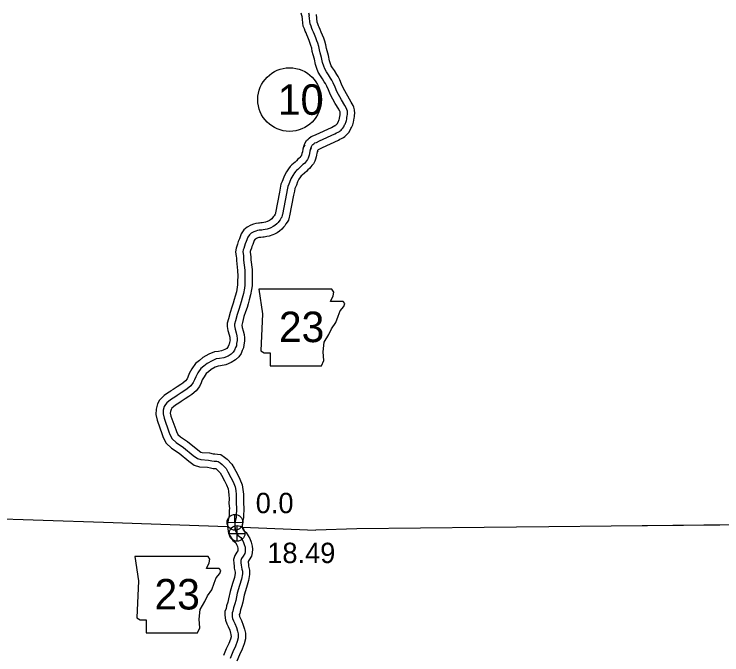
# Model space of a CAD drawing. Extents: x 31699 to 244310, y -8841 to 11474.
# Drawn here: x 135971 to 136951, y 323 to 1209 of the extents above; entities that cross this region are included whole.
import ezdxf

# ---------------------------------------------------------------- set-up
doc = ezdxf.new("R2010")
doc.units = 0
for name, color, linetype in [('B_Logo', 7, 'Continuous'), ('G-ANNO-TEXT', 7, 'Continuous'), ('Level 21', 7, 'Continuous'), ('R_Border Notes', 7, 'Continuous'), ('R_Logo', 7, 'Continuous'), ('R_XS_EARTHWORK_STAGE2', 7, 'Continuous'), ('S_WALL_ANNOT', 7, 'Continuous')]:
    doc.layers.add(name, color=color, linetype=linetype)

msp = doc.modelspace()

# ---------------------------------------------------------------- linework, layer by layer
at = {"layer": 'B_Logo'}
for points in [[(136378.59, 1211.17), (136379.68, 1207.84), (136379.75, 1207.57)], [(136381.53, 1022.05), (136382.81, 1026.18), (136384.04, 1028.14), (136384.89, 1029.02), (136386.08, 1029.98), (136387.39, 1031.14), (136389.78, 1031.92), (136393.81, 1033.93), (136415.37, 1043.66), (136417.61, 1045.04), (136419.99, 1046.15), (136421.58, 1047.05), (136422.5, 1047.8), (136423.81, 1048.89), (136425.06, 1050.11), (136426.3, 1051.4), (136427.53, 1053.56), (136428.75, 1056.05), (136429.53, 1057.2), (136430.04, 1058.35), (136430.62, 1059.63), (136431.44, 1062.25), (136431.81, 1063.99), (136432.03, 1066.53), (136432.39, 1068.6), (136432.62, 1070.48), (136432.79, 1072.15), (136432.61, 1074.95), (136431.9, 1077.34), (136431.27, 1079), (136429.27, 1082.77), (136424.39, 1090.76), (136418.17, 1102.26), (136415.46, 1108.42), (136413.02, 1114.12), (136410.88, 1118.15), (136409.3, 1120.93), (136406.48, 1125.62), (136403.61, 1129.5), (136401.27, 1133.54), (136399.86, 1137.32), (136398.3, 1142.43), (136396.71, 1149.41), (136394.79, 1155.92), (136393.78, 1159.9), (136393.03, 1164.56), (136391.75, 1169.01), (136390.49, 1172.6), (136388.74, 1176.7), (136387.06, 1181.08), (136385.8, 1184.33), (136384.48, 1187.44), (136383.51, 1189.63), (136382.39, 1192.61), (136381.54, 1194.87), (136381.13, 1195.73), (136379.75, 1207.57)], [(136382.58, 1024.13), (136381.53, 1022.05), (136380.68, 1019.83), (136380.04, 1016.49), (136379.46, 1014.21), (136378.95, 1011.33), (136378.42, 1009.92), (136377.44, 1007.98), (136375.92, 1006.23), (136374.53, 1004.55), (136373.07, 1002.87), (136371.08, 1001.18), (136369.23, 999.23), (136366.78, 996.94), (136363.93, 994.51), (136361.94, 993.16), (136361.01, 992.28), (136359.43, 989.73), (136356.93, 985.97), (136354.43, 981.27), (136352.66, 976.38), (136351.55, 973.83), (136350.3, 970.88), (136349.4, 966.39), (136348.25, 961.04), (136342.86, 932.26), (136342.54, 931.05), (136341.83, 928.37), (136341.04, 927.23), (136339.32, 924.68), (136337.87, 922.6), (136336.61, 921.05), (136334.76, 919.03), (136332.31, 916.94), (136329.99, 915.32), (136326.73, 913.62), (136325.67, 913.01), (136321.74, 911.91), (136319.01, 911.22), (136315.88, 910.73), (136314.14, 910.52), (136311.94, 910.24), (136310.41, 910.16), (136308.08, 909.87), (136305.68, 909.12), (136303.02, 908.3), (136299.43, 906.26), (136296.91, 904.11), (136294.67, 900.68), (136292.52, 894.65), (136290.88, 891.29), (136290.1, 888.35), (136289.05, 885.13), (136288.47, 883.12), (136288.02, 880.38), (136288.6, 875.3), (136289.02, 872.63), (136288.92, 868.76), (136290.69, 855.2), (136290.82, 846.71), (136290.61, 839.43), (136290.59, 834.21), (136290.02, 829.87), (136288.74, 822.84), (136287.06, 816.34), (136285.69, 811.39), (136284.13, 806.36), (136282.24, 800.4), (136279.83, 793.56), (136277.62, 784.99), (136276.26, 780.1), (136276.28, 778.1), (136277.05, 773.56), (136278.49, 768.36), (136279.66, 764.09), (136280.08, 760.42), (136280.17, 757.61), (136279.34, 753.39), (136278.9, 750.05), (136277.91, 747.83), (136276.54, 744.48), (136274.49, 741.46), (136271.65, 738.7), (136267.46, 736.19), (136261.41, 733.74), (136255.61, 732.63), (136251.08, 732.06), (136245.23, 729.61), (136238.39, 725.68), (136234.01, 722.04), (136229.77, 718.73), (136225.68, 712.95), (136222.65, 707.58), (136220.88, 703.09), (136219.24, 699.4), (136215.87, 695.1), (136210.9, 690.85), (136207.72, 688.55), (136202.54, 685.24), (136196.9, 681.45), (136193.71, 679.42)], [(136193.71, 679.42), (136189.13, 676.38), (136185.48, 673.68), (136182.9, 671.39), (136180.78, 669.23), (136179.14, 666.15), (136177.71, 661.19), (136177.48, 656.24), (136178.79, 650.17), (136185.62, 631.04), (136186.98, 627.44), (136189.89, 621.65), (136195.4, 616.28), (136205.6, 609.6), (136219.3, 598.48), (136225.07, 594.18), (136229.68, 592.88), (136240.23, 592.22), (136244.91, 591.19), (136248.05, 590.61), (136251.98, 590.44), (136253.79, 590.19), (136256.67, 588.34), (136259.43, 585.95), (136264.74, 580.31), (136267.31, 575.98), (136271.44, 568), (136274.63, 561.8), (136277.15, 555.14), (136277.99, 550), (136278.7, 544.32), (136278.74, 538.71), (136278.66, 532.36), (136279.25, 525.48), (136279.07, 522.41), (136278.84, 517.39), (136278.81, 513.25), (136278.29, 510.77), (136277.39, 507.02), (136276.82, 503.34), (136276.77, 501.13), (136276.7, 497.91)], [(136276.77, 501.13), (136277.76, 493.87), (136280.28, 489.8), (136281.62, 487.63), (136285.17, 485), (136286.72, 482.5), (136288.28, 479.4), (136289.93, 475.44), (136290.92, 471.46), (136291.21, 468.59), (136290.91, 465.17), (136290.45, 462.95), (136288.16, 459.21), (136286.05, 456), (136285.2, 453.17), (136285.24, 449.69), (136285.73, 446.83), (136285.95, 443.83), (136286.43, 441.17), (136287.26, 438.32), (136287.24, 434.57), (136285.91, 427.51), (136283.38, 418.55), (136280.24, 407.69), (136278, 397.86), (136276.88, 393.01), (136275.18, 387.61), (136274.18, 382.97), (136272.99, 380.53), (136272.99, 378.12), (136273.22, 374.98), (136273.55, 372.99), (136274.85, 369.62), (136276.76, 366.06), (136279.08, 360.18), (136280.7, 355.35), (136281.48, 351.56), (136281.51, 346.01), (136280.13, 341.02), (136277.66, 334.33), (136274.02, 326.73), (136270.43, 317.53)]]:
    msp.add_lwpolyline(points, dxfattribs=at)
at = {"layer": 'G-ANNO-TEXT'}
for points in [[(136309.85, 828.62), (136314.92, 794.79), (136312.67, 743.47), (136317.18, 740.65), (136325.64, 740.65), (136325.64, 722.6), (136396.69, 722.6), (136400.08, 729.93), (136398.95, 741.78), (136400.64, 755.31), (136406.84, 766.03), (136410.79, 773.92), (136416.43, 782.38), (136419.81, 791.4), (136422.63, 798.73), (136427.71, 804.94), (136428.84, 808.88), (136426.58, 811.7), (136409.1, 811.7), (136413.05, 819.6), (136413.61, 824.67), (136411.27, 828.57)], [(136138.25, 458.81), (136143.33, 424.97), (136141.07, 373.65), (136145.59, 370.83), (136154.04, 370.83), (136154.04, 352.79), (136225.1, 352.79), (136228.48, 360.12), (136227.36, 371.96), (136229.05, 385.5), (136235.25, 396.21), (136239.2, 404.11), (136244.84, 412.56), (136248.22, 421.59), (136251.04, 428.92), (136256.12, 435.12), (136257.24, 439.07), (136254.99, 441.89), (136237.51, 441.89), (136241.45, 449.78), (136242.02, 454.86), (136239.68, 458.76)]]:
    msp.add_lwpolyline(points, close=True, dxfattribs=at)
at = {"layer": 'Level 21'}
for p, q in [((136277.23, 495.1), (136276.73, 516.8)), ((136266.13, 505.7), (136287.83, 506.2)), ((136279.87, 479.75), (136279.87, 501.41)), ((136269.04, 490.58), (136290.7, 490.58))]:
    msp.add_line(p, q, dxfattribs=at)
for centre, radius in [((136276.98, 505.95), 10.85), ((136279.87, 490.58), 10.83)]:
    msp.add_circle(centre, radius, dxfattribs=at)
at = {"layer": 'R_Border Notes'}
msp.add_circle((136352.56, 1091.16), 44, dxfattribs=at)
at = {"layer": 'R_Logo'}
for points in [[(135267.35, 519.43), (135399.51, 520.54), (135574.2, 518.59), (135750.5, 514.98), (135927.65, 513.79), (135927.54, 511.72), (136095.11, 506.1), (136266.82, 500.07)], [(135646.54, 517.11), (135750.5, 514.98), (135927.65, 513.79), (135927.54, 511.72), (136095.11, 506.1), (136266.72, 500.07)], [(136968.2, 502.34), (136797.77, 500.73), (136711.22, 499.76), (136621.88, 498.68), (136445.58, 497.03), (136389.1, 495.3)], [(136947.91, 502.15), (136797.77, 500.73), (136711.22, 499.76), (136621.88, 498.68), (136445.58, 497.03), (136389.1, 495.3)], [(136286.73, 499.31), (136389.1, 495.3)], [(136287.11, 499.29), (136389.1, 495.3)]]:
    msp.add_lwpolyline(points, dxfattribs=at)
at = {"layer": 'R_XS_EARTHWORK_STAGE2'}
for points in [[(136368.02, 1211), (136369.13, 1207.92), (136370.08, 1205.03)], [(136371.98, 1025), (136373.65, 1030.39), (136376.13, 1034.34), (136378.12, 1036.41), (136379.62, 1037.62), (136382.32, 1040.01), (136385.98, 1041.2), (136389.52, 1042.96), (136410.68, 1052.52), (136412.87, 1053.86), (136415.41, 1055.04), (136415.91, 1055.33), (136416.14, 1055.52), (136417.1, 1056.31), (136417.95, 1057.15), (136418.23, 1057.44), (136418.68, 1058.24), (136420.08, 1061.09), (136420.76, 1062.09), (136420.92, 1062.45), (136421.26, 1063.19), (136421.75, 1064.78), (136421.9, 1065.46), (136422.1, 1067.82), (136422.5, 1070.08), (136422.69, 1071.6), (136422.76, 1072.33), (136422.7, 1073.18), (136422.42, 1074.14), (136422.14, 1074.86), (136420.57, 1077.81), (136415.71, 1085.77), (136409.18, 1097.86), (136406.29, 1104.44), (136403.99, 1109.8), (136402.12, 1113.33), (136400.67, 1115.87), (136398.15, 1120.06), (136395.24, 1124.01), (136392.19, 1129.25), (136390.39, 1134.11), (136388.63, 1139.85), (136387.03, 1146.88), (136385.14, 1153.28), (136383.98, 1157.88), (136383.26, 1162.38), (136382.22, 1165.96), (136381.16, 1168.97), (136379.47, 1172.96), (136377.73, 1177.48), (136376.54, 1180.56), (136375.31, 1183.45), (136374.25, 1185.83), (136373.02, 1189.1), (136372.34, 1190.93), (136371.39, 1192.9), (136369.82, 1206.41)], [(136391.08, 1019.09), (136391.94, 1021.86), (136392.44, 1022.27), (136393.58, 1022.64), (136398.1, 1024.89), (136420.06, 1034.81), (136422.36, 1036.22), (136424.58, 1037.25), (136427.24, 1038.76), (136428.86, 1040.08), (136430.53, 1041.47), (136432.17, 1043.08), (136434.37, 1045.37), (136436.37, 1048.88), (136437.42, 1051.02), (136438.3, 1052.31), (136439.16, 1054.25), (136439.98, 1056.06), (136441.12, 1059.71), (136441.72, 1062.52), (136441.95, 1065.23), (136442.28, 1067.13), (136442.56, 1069.36), (136442.83, 1071.97), (136442.51, 1076.73), (136441.38, 1080.55), (136440.39, 1083.14), (136437.96, 1087.72), (136433.06, 1095.74), (136427.16, 1106.66), (136424.63, 1112.4), (136422.05, 1118.44), (136419.64, 1122.98), (136417.93, 1125.98), (136414.8, 1131.18), (136411.98, 1135), (136410.34, 1137.82), (136409.34, 1140.52), (136407.97, 1145), (136406.39, 1151.94), (136404.44, 1158.56), (136403.59, 1161.93), (136402.81, 1166.75), (136401.28, 1172.07), (136399.81, 1176.22), (136398.02, 1180.45), (136396.39, 1184.68), (136395.07, 1188.09), (136393.65, 1191.43), (136392.76, 1193.42), (136391.75, 1196.12), (136390.88, 1198.45), (136389.69, 1208.72)], [(136373.66, 1028.64), (136372.38, 1026.11), (136371.03, 1022.59), (136370.28, 1018.67), (136369.68, 1016.33), (136369.26, 1013.97), (136369.25, 1013.94), (136369.08, 1013.6), (136368.29, 1012.69), (136366.89, 1011), (136366.02, 1009.99), (136364.2, 1008.46), (136362.18, 1006.33), (136360.12, 1004.4), (136357.86, 1002.48), (136355.66, 1000.98), (136353.2, 998.66), (136351.02, 995.14), (136348.33, 991.1), (136345.26, 985.33), (136343.37, 980.08), (136342.36, 977.78), (136340.7, 973.84), (136339.61, 968.44), (136338.44, 963.02), (136333.11, 934.48), (136332.88, 933.64), (136332.61, 932.62), (136331.07, 930.33), (136329.87, 928.61), (136329.04, 927.59), (136327.81, 926.24), (136326.19, 924.86), (136324.79, 923.89), (136321.93, 922.4), (136321.77, 922.31), (136319.17, 921.58), (136317.01, 921.03), (136314.49, 920.64), (136312.89, 920.44), (136311.05, 920.2), (136309.55, 920.13), (136305.95, 919.69), (136302.71, 918.67), (136299.03, 917.53), (136293.66, 914.49), (136289.33, 910.77), (136285.65, 905.16), (136283.29, 898.54), (136281.46, 894.8), (136280.5, 891.17), (136279.5, 888.07), (136278.7, 885.33), (136277.93, 880.62), (136278.69, 873.96), (136279, 871.98), (136278.9, 868.24), (136280.7, 854.47), (136280.82, 846.78), (136280.61, 839.6), (136280.59, 834.89), (136280.14, 831.41), (136278.97, 824.99), (136277.39, 818.92), (136276.09, 814.2), (136274.59, 809.36), (136272.76, 803.58), (136270.25, 796.48), (136267.96, 787.58), (136266.25, 781.43), (136266.28, 777.22), (136267.27, 771.38), (136268.85, 765.7), (136269.81, 762.18), (136270.1, 759.68), (136270.14, 758.43), (136269.47, 755.02), (136269.17, 752.79), (136268.72, 751.76), (136267.68, 749.23), (136266.79, 747.92), (136265.52, 746.68), (136262.99, 745.17), (136258.56, 743.38), (136254.05, 742.51), (136248.48, 741.81), (136240.79, 738.59), (136232.66, 733.92), (136227.74, 729.82), (136222.46, 725.71), (136217.22, 718.31), (136213.6, 711.89), (136211.66, 706.95), (136210.61, 704.59), (136208.62, 702.05), (136204.72, 698.72), (136202.09, 696.83), (136197.06, 693.6), (136191.43, 689.82), (136188.34, 687.86)], [(136391.51, 1019.61), (136390.68, 1017.99), (136390.33, 1017.08), (136389.8, 1014.3), (136389.24, 1012.09), (136388.63, 1008.7), (136387.6, 1005.91), (136385.8, 1002.35), (136383.55, 999.76), (136382.17, 998.09), (136380.13, 995.74), (136377.96, 993.9), (136376.28, 992.13), (136373.44, 989.47), (136370, 986.54), (136368.65, 985.63), (136367.84, 984.32), (136365.52, 980.84), (136363.59, 977.21), (136361.96, 972.68), (136360.74, 969.88), (136359.91, 967.92), (136359.19, 964.35), (136358.05, 959.06), (136352.62, 930.04), (136352.2, 928.47), (136351.04, 924.11), (136349.3, 921.6), (136347.57, 919.03), (136345.86, 916.58), (136344.19, 914.51), (136341.72, 911.82), (136338.43, 909.02), (136335.18, 906.75), (136331.53, 904.85), (136329.56, 903.72), (136324.31, 902.25), (136321.01, 901.42), (136317.26, 900.83), (136315.4, 900.6), (136312.84, 900.27), (136311.27, 900.19), (136310.2, 900.06), (136308.66, 899.57), (136307.01, 899.06), (136305.2, 898.04), (136304.5, 897.44), (136303.69, 896.2), (136301.75, 890.76), (136300.29, 887.79), (136299.7, 885.53), (136298.61, 882.19), (136298.24, 880.92), (136298.12, 880.13), (136298.51, 876.64), (136299.04, 873.28), (136298.93, 869.28), (136300.68, 855.93), (136300.82, 846.65), (136300.61, 839.26), (136300.58, 833.54), (136299.9, 828.32), (136298.51, 820.69), (136296.72, 813.76), (136295.29, 808.58), (136293.67, 803.37), (136291.73, 797.22), (136289.4, 790.65), (136287.29, 782.41), (136286.29, 778.85), (136286.82, 775.74), (136288.13, 771.01), (136289.5, 766), (136290.07, 761.15), (136290.2, 756.79), (136289.21, 751.77), (136288.62, 747.31), (136287.11, 743.9), (136285.4, 739.73), (136282.2, 735), (136277.78, 730.71), (136271.94, 727.21), (136264.26, 724.1), (136257.18, 722.74), (136253.68, 722.31), (136249.67, 720.62), (136244.12, 717.44), (136240.29, 714.25), (136237.08, 711.75), (136234.14, 707.59), (136231.7, 703.27), (136230.11, 699.23), (136227.88, 694.21), (136223.13, 688.14), (136217.09, 682.98), (136213.34, 680.28), (136208.02, 676.87), (136202.37, 673.08), (136199.08, 670.99)], [(136188.18, 687.75), (136183.39, 684.57), (136179.18, 681.45), (136176.01, 678.64), (136172.63, 675.21), (136169.82, 669.92), (136167.77, 662.83), (136167.43, 655.4), (136169.16, 647.42), (136176.23, 627.59), (136177.81, 623.41), (136181.71, 615.66), (136189.12, 608.44), (136199.69, 601.52), (136213.15, 590.58), (136220.57, 585.06), (136227.99, 582.96), (136238.83, 582.29), (136242.92, 581.38), (136246.92, 580.65), (136250.37, 580.5), (136250.67, 580.31), (136252.5, 578.72), (136256.71, 574.25), (136258.56, 571.13), (136262.55, 563.41), (136265.47, 557.74), (136267.44, 552.54), (136268.09, 548.57), (136268.7, 543.66), (136268.74, 538.74), (136268.65, 532), (136269.22, 525.34), (136269.08, 522.92), (136268.84, 517.66), (136268.82, 514.32), (136268.53, 512.96), (136267.57, 508.96), (136266.83, 504.22), (136266.77, 501.35), (136266.74, 500.19)], [(136199.25, 671.09), (136194.88, 668.19), (136191.79, 665.9), (136189.79, 664.13), (136188.93, 663.25), (136188.46, 662.37), (136187.64, 659.55), (136187.53, 657.08), (136188.43, 652.92), (136195, 634.49), (136196.15, 631.47), (136198.07, 627.64), (136201.69, 624.11), (136211.5, 617.69), (136225.44, 606.37), (136229.56, 603.3), (136231.37, 602.79), (136241.63, 602.15), (136246.89, 600.99), (136249.17, 600.57), (136252.9, 600.41), (136257.35, 599.78), (136262.68, 596.37), (136266.36, 593.18), (136272.77, 586.36), (136276.06, 580.84), (136280.33, 572.58), (136283.78, 565.87), (136286.85, 557.74), (136287.89, 551.43), (136288.69, 544.99), (136288.74, 538.68), (136288.66, 532.72), (136289.27, 525.62), (136289.06, 521.89), (136288.84, 517.12), (136288.8, 512.18), (136288.05, 508.58), (136287.21, 505.08), (136286.8, 502.46), (136286.76, 500.91), (136286.73, 499.54)], [(136266.82, 500.07), (136268.14, 490.41), (136271.78, 484.54), (136274.11, 480.75), (136277.67, 478.11), (136277.98, 477.61), (136279.19, 475.22), (136280.41, 472.29), (136281.04, 469.75), (136281.17, 468.52), (136281.01, 466.68), (136279.71, 464.56), (136276.89, 460.27), (136275.19, 454.58), (136275.25, 448.79), (136275.79, 445.62), (136276.02, 442.56), (136276.68, 438.89), (136277.25, 436.93), (136277.24, 435.53), (136276.17, 429.8), (136273.77, 421.29), (136270.55, 410.19), (136268.26, 400.1), (136267.23, 395.65), (136265.5, 390.17), (136264.66, 386.26), (136262.98, 382.83), (136262.99, 377.74), (136263.28, 373.81), (136263.85, 370.35), (136265.75, 365.43), (136267.68, 361.85), (136269.68, 356.76), (136271.02, 352.74), (136271.48, 350.5), (136271.5, 347.34), (136270.6, 344.09), (136268.44, 338.23), (136264.84, 330.72), (136261.21, 321.42)], [(136287.11, 499.29), (136287.38, 497.33), (136288.79, 495.06), (136289.13, 494.51), (136292.67, 491.88), (136295.45, 487.39), (136297.37, 483.59), (136299.46, 478.59), (136300.8, 473.17), (136301.25, 468.66), (136300.82, 463.71), (136299.88, 459.21), (136296.6, 453.85), (136295.22, 451.74), (136295.23, 450.59), (136295.67, 448.05), (136295.89, 445.1), (136296.18, 443.45), (136297.26, 439.7), (136297.23, 433.62), (136295.66, 425.23), (136293, 415.8), (136289.93, 405.19), (136287.75, 395.62), (136286.54, 390.38), (136284.85, 385.05), (136283.7, 379.68), (136283.01, 378.26), (136283.16, 376.16), (136283.25, 375.63), (136283.96, 373.8), (136285.85, 370.27), (136288.48, 363.6), (136290.37, 357.95), (136291.47, 352.61), (136291.52, 344.68), (136289.65, 337.95), (136286.88, 330.43), (136283.2, 322.75), (136279.65, 313.65)]]:
    msp.add_lwpolyline(points, dxfattribs=at)

# ---------------------------------------------------------------- texts
at = {"layer": 'G-ANNO-TEXT'}
for p in [(136337.8, 755.39), (136165.59, 385.32)]:
    msp.add_text('23', height=42.24, dxfattribs=at).set_placement(p)
at = {"layer": 'R_Border Notes'}
msp.add_text('10', height=42.24, dxfattribs=at).set_placement((136336.29, 1070.04))
at = {"layer": 'S_WALL_ANNOT'}
for s, p in [('0.0', (136305.7, 518.63)), ('18.49', (136321.69, 449.58))]:
    msp.add_text(s, height=28.16, dxfattribs=at).set_placement(p)

doc.saveas('drawing.dxf')
